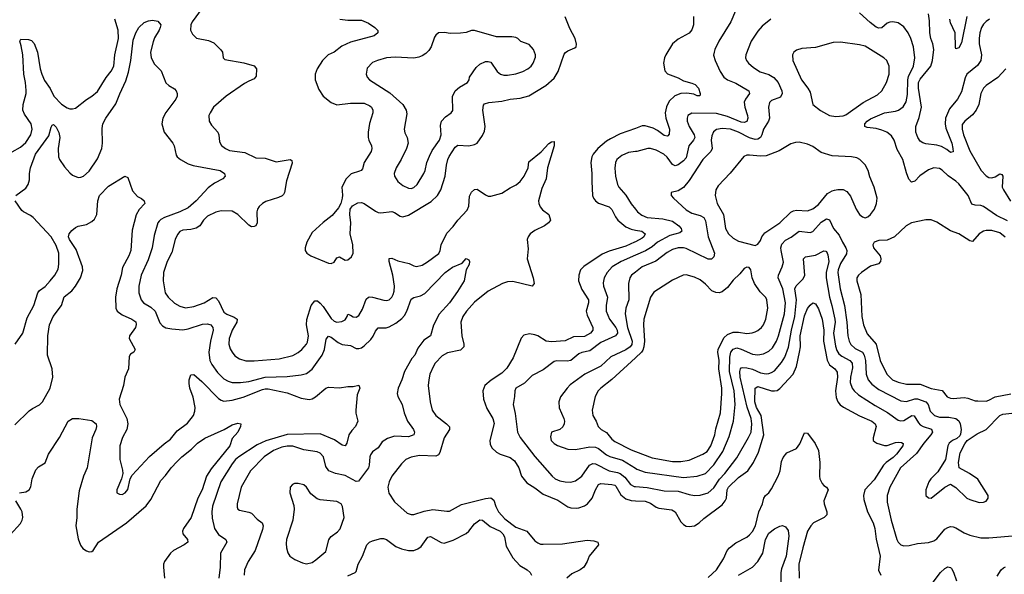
# Model space of a CAD drawing. Header units: inches. Extents: x 1834610 to 2027685, y 642842 to 774116.
# Tile 447 of 632: x 1945525 to 1952681, y 721037 to 725066. Entities that reach past the tile are written whole.
import ezdxf

# ---------------------------------------------------------------- set-up
doc = ezdxf.new("R2010")
doc.units = ezdxf.units.IN
doc.header["$MEASUREMENT"] = 0
doc.layers.add('B9742', color=7, linetype='Continuous')
doc.layers.add('B9752', color=7, linetype='Continuous')

msp = doc.modelspace()

# ---------------------------------------------------------------- linework, layer by layer
at = {"layer": 'B9742', "color": 5}
for points, elevation in [([(1946851.9, 725150), (1946777.8, 725050), (1946768.6, 725030), (1946766.9, 724990), (1946780.2, 724960.2), (1946810, 724932.4), (1946896.2, 724916.2), (1946937.2, 724897.2), (1946988.2, 724848.2), (1946998.8, 724830), (1947002.8, 724790), (1947016.8, 724776.8), (1947154, 724754), (1947230.2, 724730.2), (1947246.7, 724710), (1947243.6, 724656.4), (1947230, 724636.3), (1947190, 724620.6), (1947158.1, 724601.9), (1947025.5, 724510), (1946934.9, 724430), (1946908.8, 724390), (1946900.3, 724370), (1946902, 724330), (1946919.6, 724299.6), (1946964.9, 724250), (1946971.8, 724230), (1946978, 724178), (1946992.3, 724152.3), (1947020.5, 724130), (1947050, 724117.3), (1947160.4, 724100.4), (1947242.6, 724062.6), (1947310, 724060.8), (1947390, 724034.5), (1947491.1, 724051.1), (1947503.1, 724043.1), (1947505.3, 724025.3), (1947463.1, 723896.9), (1947449.2, 723810.8), (1947442.4, 723797.6), (1947433.2, 723786.8), (1947406.5, 723773.5), (1947315.1, 723744.9), (1947289.5, 723730.5), (1947266.7, 723710), (1947253.6, 723690), (1947248.4, 723670), (1947251.3, 723590), (1947242, 723570), (1947230, 723563.5), (1947210, 723562.6), (1947190, 723573), (1947110.4, 723650.4), (1947070, 723674.6), (1946990, 723677.4), (1946950, 723667.3), (1946890, 723638), (1946860.2, 723610), (1946834.2, 723570), (1946807.9, 723552.1), (1946770, 723541.9), (1946710, 723536.8), (1946690, 723527.1), (1946673, 723507), (1946655.9, 723470), (1946630, 723374.5), (1946596.6, 723310), (1946570.9, 723230), (1946568.6, 723170), (1946582.5, 723082.6), (1946603.2, 723050), (1946650, 723007.9), (1946690, 722984.9), (1946730, 722974), (1946790, 722982), (1946864.7, 723010), (1946930, 723049.2), (1946950, 723045.2), (1946970, 723023.2), (1947010, 722942), (1947030, 722926), (1947084.2, 722904.2), (1947104.9, 722890), (1947104.5, 722870), (1947070.2, 722810), (1947054.7, 722770), (1947048.5, 722750), (1947045.6, 722710), (1947055.8, 722675.8), (1947070.2, 722650.2), (1947090, 722625.3), (1947122.3, 722602.3), (1947168.4, 722588.4), (1947228.4, 722588.4), (1947410, 722603.5), (1947510, 722625.8), (1947550, 722649.2), (1947575.1, 722670), (1947610, 722708.8), (1947617.1, 722722.9), (1947623, 722770), (1947609.2, 722850), (1947611.3, 722888.7), (1947644.3, 722990), (1947670, 723023.6), (1947690, 723022.8), (1947710, 723005.8), (1947730, 722983.5), (1947790, 722895.6), (1947810, 722877.1), (1947831.2, 722868.8), (1947867, 722873), (1947890, 722886.7), (1947905.7, 722910), (1947910, 722926), (1947930, 722920.4), (1947950, 722906.7), (1947970, 722905.2), (1947990, 722916.5), (1948017.2, 722962.8), (1948044.3, 723035.7), (1948059.5, 723050), (1948070, 723053.4), (1948090, 723050.9), (1948171.9, 723028.1), (1948190, 723026.2), (1948210, 723031.6), (1948229.7, 723050), (1948239.3, 723070), (1948246.2, 723093.8), (1948248.4, 723130), (1948237.9, 723210), (1948210.9, 723309.1), (1948210, 723332.4), (1948230, 723333.7), (1948274.2, 723314.2), (1948355.4, 723295.4), (1948390, 723277), (1948410, 723273.1), (1948450, 723283.5), (1948490, 723307.5), (1948571.5, 723368.5), (1948581.8, 723390), (1948587.7, 723430), (1948630, 723515.3), (1948675.5, 723564.5), (1948710, 723610.7), (1948778.5, 723681.5), (1948788.9, 723711.1), (1948795, 723785), (1948810, 723812.9), (1948830, 723831.7), (1948850, 723834.7), (1948910, 723793.2), (1948930, 723784.7), (1948950, 723783.2), (1949030, 723806.3), (1949090, 723845.1), (1949133.5, 723866.5), (1949162.8, 723890), (1949192.3, 723930), (1949221.1, 723990), (1949226.5, 724033.5), (1949314.4, 724105.6), (1949370, 724166), (1949390, 724179.1), (1949410, 724182), (1949410.2, 724150), (1949360.3, 723990), (1949351.3, 723910), (1949320.5, 723839.5), (1949294.7, 723750), (1949297.3, 723730), (1949307.5, 723707.5), (1949325.9, 723685.9), (1949370.3, 723650), (1949382.4, 723610), (1949368.2, 723590), (1949338.7, 723570), (1949270, 723535.1), (1949236, 723510), (1949220.3, 723490), (1949214.6, 723470), (1949220.5, 723400.5), (1949213.4, 723330), (1949257.2, 723190), (1949265.3, 723150), (1949250, 723129.8), (1949110, 723165.4), (1949070, 723161), (1949034.4, 723150), (1948930, 723095.3), (1948830, 723014.8), (1948773, 722950), (1948745.8, 722910), (1948730.2, 722870), (1948737.5, 722770), (1948752.8, 722710), (1948753.4, 722690), (1948730, 722666.3), (1948634.6, 722645.4), (1948596.1, 722623.9), (1948546, 722570), (1948532.9, 722550), (1948506.9, 722490), (1948498, 722450), (1948494.4, 722410), (1948507.7, 722290), (1948523.2, 722230), (1948550, 722190.2), (1948627.9, 722130), (1948648.1, 722108.1), (1948650.2, 722090), (1948610.8, 722029.2), (1948578.9, 721921.1), (1948570, 721905.7), (1948550, 721894.8), (1948430, 721899.5), (1948370, 721889), (1948332, 721870), (1948299.2, 721840.8), (1948228.9, 721750), (1948210.3, 721710), (1948200.9, 721670), (1948207.8, 721627.7), (1948250, 721563.8), (1948342.2, 721482.2), (1948370, 721470.4), (1948390, 721470.4), (1948464.5, 721495.5), (1948526.8, 721506.8), (1948630, 721495.2), (1948650, 721496.9), (1948735.1, 721544.9), (1948910, 721587.8), (1948950, 721592.3), (1948970, 721574.6), (1948985.1, 721530), (1949005.1, 721490), (1949050, 721439.2), (1949130, 721378.5), (1949210, 721351.3), (1949270, 721280.8), (1949290, 721264.7), (1949310, 721256.8), (1949330, 721255.3), (1949470, 721258.9), (1949650, 721284.1), (1949699.2, 721279.2), (1949727.3, 721270), (1949732.7, 721250), (1949664, 721170), (1949649.1, 721130), (1949625.3, 721090), (1949598.7, 721070), (1949539.3, 721040.7), (1949502.8, 721010)], 480), ([(1945470, 724107.4), (1945530, 724139.2), (1945570, 724173.6), (1945606.3, 724230), (1945617, 724270), (1945609, 724310), (1945559.8, 724379.8), (1945547.5, 724410), (1945549.8, 724449.8), (1945571.2, 724530), (1945572.6, 724552.6), (1945567.5, 724610), (1945554.3, 724670), (1945547.7, 724810), (1945537, 724877), (1945526.6, 724910), (1945534, 724926), (1945590, 724922.6), (1945610, 724914.6), (1945630, 724894), (1945653.5, 724830), (1945673.6, 724710), (1945685.9, 724670), (1945705.4, 724625.4), (1945747.4, 724567.4), (1945773.2, 724510), (1945830, 724452.8), (1945870, 724426.9), (1945890, 724419.6), (1945910, 724418.9), (1945930, 724424.2), (1946010, 724485.7), (1946050, 724510.3), (1946090, 724545.3), (1946153.3, 724646.7), (1946190, 724693.7), (1946208.9, 724730), (1946217, 724810), (1946242.6, 724930), (1946239.9, 724990), (1946216.5, 725070)], 480), ([(1947851.3, 725070), (1947910, 725063.2), (1948010, 725063.6), (1948060.2, 725040.2), (1948105.5, 725010), (1948127.9, 724987.9), (1948128, 724970), (1948100.5, 724950), (1947930, 724903.1), (1947866.4, 724873.6), (1947810, 724830.8), (1947768.2, 724811.8), (1947724.9, 724770), (1947686.5, 724710), (1947671.6, 724670), (1947672.8, 724630), (1947698.2, 724558.2), (1947731.7, 724511.7), (1947790, 724463.8), (1947830, 724449), (1947930, 724460.5), (1948030, 724460.1), (1948070, 724440.7), (1948082.4, 724430), (1948092.2, 724410), (1948092.1, 724390), (1948068.5, 724311.5), (1948056.8, 724250), (1948057.4, 724210), (1948062.3, 724190), (1948082.3, 724150), (1948085.4, 724130), (1948078.6, 724110), (1948028.6, 724030), (1948016.6, 723983.4), (1948008, 723972), (1947995, 723965), (1947933.7, 723946.3), (1947898.7, 723910), (1947866.4, 723850), (1947871.7, 723791.7), (1947868.9, 723770), (1947858, 723730), (1947841.1, 723698.9), (1947796.1, 723643.9), (1947730, 723593.5), (1947650, 723520.5), (1947612.4, 723450), (1947598.9, 723410), (1947600.3, 723390), (1947611.4, 723371.4), (1947642, 723350), (1947770, 723298.4), (1947790, 723296.2), (1947810, 723306), (1947830, 723335.8), (1947850, 723344.2), (1947890, 723318.5), (1947910, 723321.5), (1947937.3, 723342.7), (1947949.7, 723370), (1947947, 723430), (1947927.4, 723510), (1947932, 723590), (1947923.5, 723650), (1947928.2, 723690), (1947945.1, 723714.9), (1947983, 723737), (1948010, 723739.3), (1948030, 723732.1), (1948110, 723674.7), (1948130, 723666.1), (1948150, 723663.9), (1948230, 723674), (1948250, 723666.7), (1948290, 723639.5), (1948310, 723634.6), (1948350, 723646.3), (1948515.5, 723744.5), (1948562.4, 723790), (1948585.4, 723830), (1948616.7, 723930), (1948627, 724010), (1948637.1, 724050), (1948646.8, 724073.2), (1948690, 724139.8), (1948710, 724154.6), (1948789.2, 724150.8), (1948830, 724159.1), (1948850, 724170.4), (1948890, 724225.5), (1948903, 724257), (1948907.6, 724290), (1948890.7, 724410), (1948895, 724444.9), (1948903.9, 724456.1), (1948934.3, 724465.7), (1949030, 724474.8), (1949090, 724490.2), (1949163.3, 724496.7), (1949225.9, 724514.1), (1949350, 724588.1), (1949410, 724641.2), (1949438.3, 724690), (1949483.2, 724816.8), (1949491.4, 724828.6), (1949510, 724840.9), (1949558.9, 724861.1), (1949569.7, 724870.3), (1949572, 724888), (1949561.6, 724930), (1949522.5, 725002.5), (1949490, 725088.2)], 520), ([(1945496.3, 723790), (1945570, 723843.1), (1945586.8, 723870), (1945595.9, 723904.1), (1945596.7, 723950), (1945603.2, 723990), (1945639.6, 724090), (1945736.8, 724223.2), (1945754.7, 724285.2), (1945761, 724299), (1945770, 724306), (1945790, 724285.7), (1945810, 724248), (1945816.2, 724210), (1945805.8, 724130), (1945806.5, 724070), (1945814.8, 724050), (1945850, 723998.5), (1945890, 723952.7), (1945910, 723937.7), (1945950, 723921.1), (1945970, 723922.6), (1945990, 723930.3), (1946030, 723967), (1946090, 724054.9), (1946122, 724130), (1946127.2, 724170), (1946123.6, 724276.4), (1946129.2, 724310), (1946151.4, 724350), (1946225.1, 724454.9), (1946252.2, 724527.8), (1946297.1, 724623), (1946315.8, 724684.2), (1946333.2, 724770), (1946350, 724918.8), (1946370, 724970.6), (1946391.8, 725010), (1946430, 725045.5), (1946461, 725059), (1946490, 725063.8), (1946530, 725054.9), (1946550.2, 725030.2), (1946547.2, 725010), (1946539.6, 724990), (1946504.5, 724935.5), (1946494.1, 724905.9), (1946476.8, 724830), (1946481.3, 724790), (1946504.2, 724744.2), (1946554.4, 724694.4), (1946587.3, 724607.3), (1946608.5, 724588.5), (1946650, 724563.8), (1946662.4, 724550), (1946670.4, 724530), (1946668.7, 724510), (1946658.9, 724490), (1946586.9, 724393.1), (1946565.7, 724350), (1946558.4, 724310), (1946575.8, 724250), (1946637, 724170), (1946648.7, 724150), (1946663.1, 724083.1), (1946670.6, 724070), (1946693.4, 724050), (1946750, 724018.9), (1946786.5, 724006.5), (1946982.8, 723970), (1947014, 723950), (1947017.6, 723930), (1947002, 723910), (1946941.8, 723878.2), (1946894.2, 723845.8), (1946808.1, 723750), (1946750, 723700.2), (1946689.6, 723670.3), (1946578, 723630), (1946550, 723613.8), (1946538.4, 723601.6), (1946530.1, 723589.9), (1946501.4, 723498.6), (1946487.6, 723410), (1946458.9, 723321.1), (1946407.5, 723210), (1946390.9, 723130), (1946390, 723081), (1946408.1, 723030), (1946426, 723010), (1946477.4, 722977.4), (1946508.8, 722950), (1946544, 722864), (1946563.1, 722843.1), (1946588.5, 722828.5), (1946630, 722819.7), (1946710, 722814), (1946750, 722821.1), (1946853.6, 722853.6), (1946890, 722858), (1946914, 722850), (1946930.1, 722830.1), (1946931.8, 722811.8), (1946912.3, 722730), (1946899.8, 722650), (1946906.7, 722590), (1946921.3, 722561.3), (1946962.6, 722502.7), (1947010, 722458.4), (1947040.2, 722440.2), (1947070, 722430.2), (1947130, 722430.1), (1947190, 722439), (1947309.9, 722470.1), (1947470, 722474.1), (1947570, 722485.4), (1947610, 722497.1), (1947651.6, 722528.4), (1947722.5, 722630), (1947740.8, 722670), (1947753.4, 722746.6), (1947770, 722766.4), (1947790, 722759.6), (1947841, 722721), (1947870, 722706.5), (1947930, 722698.6), (1947970, 722678.4), (1947990, 722677.2), (1948010, 722683.2), (1948030, 722696.5), (1948077.1, 722742.9), (1948093.8, 722766.2), (1948110, 722803.1), (1948130, 722826.7), (1948188.5, 722828.5), (1948210, 722835.3), (1948257.9, 722862.1), (1948303.4, 722896.6), (1948321.7, 722918.3), (1948339.4, 722950), (1948370, 723035.8), (1948390, 723048.8), (1948439.1, 723060.9), (1948470, 723076.9), (1948616.3, 723230), (1948670, 723268.7), (1948742, 723298), (1948770, 723330.6), (1948790, 723322), (1948793.4, 723310), (1948792.5, 723287.5), (1948770.7, 723250), (1948754.9, 723170), (1948707.5, 723092.5), (1948648.2, 723010), (1948573.1, 722926.9), (1948531.9, 722848.1), (1948510.3, 722770), (1948462.7, 722737.3), (1948419.5, 722680.5), (1948396, 722630), (1948376.1, 722603.9), (1948321.1, 722510), (1948302.6, 722450), (1948275.6, 722390), (1948269.1, 722350), (1948272.9, 722330), (1948305.7, 722270), (1948318.5, 722210), (1948343.2, 722150), (1948387.2, 722090), (1948395.3, 722070), (1948390.4, 722050), (1948350, 722035.3), (1948250, 722040.7), (1948197.2, 722022.8), (1948160.6, 721999.4), (1948130, 721956), (1948090, 721926), (1948074.9, 721905.1), (1948069.3, 721890.7), (1948065.8, 721830), (1948060.6, 721810), (1947987.2, 721712.8), (1947970, 721710.8), (1947890, 721755.3), (1947821.2, 721770), (1947772, 721790), (1947750, 721821.2), (1947732.8, 721890), (1947710, 721916.3), (1947686.2, 721926.2), (1947590, 721941), (1947510, 721968.3), (1947470, 721968.6), (1947430, 721961.6), (1947370, 721935.9), (1947303, 721890), (1947202.6, 721790), (1947136, 721670), (1947105.5, 721550), (1947105.9, 721525.9), (1947110.3, 721510.3), (1947122.6, 721502.6), (1947190, 721488.9), (1947210, 721480.3), (1947250, 721437.6), (1947288.5, 721410), (1947294.2, 721390), (1947290, 721362), (1947235.5, 721210), (1947186.4, 721130), (1947159.3, 721070), (1947156.5, 721030)], 460), ([(1950000, 724277.1), (1949890, 724236.8), (1949818.2, 724201.8), (1949790, 724183.8), (1949727.8, 724130), (1949693.8, 724090), (1949683.5, 724070), (1949676.1, 724030), (1949684.3, 723950), (1949682.6, 723890), (1949689.1, 723790), (1949695.3, 723770), (1949710.3, 723750), (1949733, 723733), (1949810, 723706.2), (1949827.9, 723687.9), (1949854.3, 723634.3), (1949871.7, 723610), (1949930, 723561), (1949970, 723543.6), (1950000, 723538.3)], 520), ([(1950000, 724108.6), (1949950, 724102.2), (1949900.8, 724079.2), (1949864.6, 724050), (1949855.6, 724030), (1949851.4, 723988.6), (1949855.9, 723930), (1949870.1, 723870.1), (1949880.7, 723850), (1949931.2, 723791.2), (1949970, 723728.9), (1950000, 723689.8)], 540), ([(1945490, 722123.1), (1945594.1, 722225.9), (1945617.2, 722242.7), (1945670, 722268.8), (1945691.3, 722290), (1945746.4, 722390), (1945767.2, 722470), (1945761.6, 722530), (1945726.9, 722630), (1945729.8, 722769.8), (1945742.5, 722850), (1945768.8, 722910), (1945829.8, 722990), (1945847.8, 723052.2), (1945903.8, 723096.2), (1945929.9, 723130.1), (1945967.4, 723190), (1945984.4, 723244.4), (1945982.6, 723270), (1945936.7, 723396.7), (1945886.9, 723470), (1945880.2, 723490), (1945884.1, 723510), (1945904.3, 723535.7), (1945930, 723556.4), (1945950, 723566), (1946010, 723579.1), (1946050, 723600.2), (1946070, 723616.5), (1946086.3, 723650), (1946092.4, 723750), (1946106, 723790), (1946170, 723856.5), (1946290, 723930.8), (1946310, 723918.8), (1946344, 723824), (1946381.7, 723781.7), (1946410, 723767.3), (1946430.8, 723750), (1946434.8, 723730), (1946393.4, 723686.6), (1946371.8, 723648.2), (1946343.6, 723536.4), (1946333.4, 723390), (1946319.2, 723350), (1946273.4, 723266.6), (1946262.4, 723210), (1946230.2, 723110.2), (1946221.8, 723050), (1946224.2, 722970), (1946233.2, 722950), (1946270, 722921.9), (1946339.1, 722890), (1946370, 722870.4), (1946371.8, 722851.8), (1946366.7, 722830), (1946322.6, 722770), (1946320.3, 722750), (1946364.4, 722670), (1946354, 722650), (1946330, 722636.3), (1946321.4, 722618.6), (1946316.9, 722530), (1946290.2, 722469.8), (1946279, 722410), (1946248.8, 722310), (1946253.7, 722270), (1946304.9, 722170), (1946311.1, 722130), (1946304.5, 722090), (1946272.6, 722030), (1946253.8, 721970), (1946253.4, 721870), (1946272.5, 721792.5), (1946274, 721770), (1946264, 721730), (1946230.8, 721650), (1946231.3, 721630), (1946250, 721618.8), (1946270, 721617.3), (1946292.7, 721630), (1946310, 721652), (1946329, 721730), (1946342.9, 721757.1), (1946467.6, 721892.4), (1946574.5, 721985.5), (1946620.9, 722019.1), (1946670, 722078.5), (1946744.9, 722135.1), (1946788, 722192), (1946798.2, 722221.9), (1946799.4, 722250), (1946784.9, 722324.9), (1946762.6, 722390), (1946756.8, 722423.2), (1946757.2, 722450), (1946770, 722487.3), (1946790, 722488), (1946810, 722472.2), (1946850, 722437.6), (1946970, 722314), (1946990, 722301.3), (1947010, 722295.3), (1947070, 722303), (1947150, 722322.9), (1947290, 722379.8), (1947310, 722384.1), (1947330, 722384.1), (1947470, 722354.6), (1947570, 722317.6), (1947630, 722307.5), (1947650, 722312), (1947674.6, 722325.4), (1947750, 722388.7), (1947770, 722397), (1947850, 722392.4), (1947910, 722401.3), (1947950, 722400.5), (1947990.6, 722410.6), (1947996.3, 722390), (1947978.3, 722341.7), (1947967.1, 722230), (1947967.9, 722207.9), (1947982.6, 722150), (1947965.7, 722110), (1947938, 722082), (1947918.2, 722050), (1947902, 721990), (1947890, 721971.5), (1947870, 721975.5), (1947813.6, 722013.6), (1947710, 722058.3), (1947470, 722053.2), (1947313.2, 722006.8), (1947250, 721977.5), (1947118, 721890), (1947094.2, 721870), (1947070, 721840.3), (1946988.2, 721710), (1946927.3, 721532.7), (1946920.9, 721490), (1946924.9, 721444.9), (1946941, 721370), (1946970, 721327.1), (1947024.4, 721290), (1947030.3, 721270), (1946984.9, 721190), (1946981.2, 721090), (1946972.2, 721010)], 440), ([(1945492.4, 722710), (1945547.4, 722790), (1945578.7, 722901.3), (1945628.1, 722990), (1945657.8, 723082.2), (1945670, 723098), (1945710, 723127.6), (1945747.6, 723170), (1945780.4, 723210), (1945805.3, 723254.7), (1945809.8, 723290.2), (1945808.8, 723371.2), (1945790, 723426.3), (1945754.5, 723490), (1945623.5, 723630), (1945604.5, 723644.5), (1945552.4, 723670), (1945540.7, 723680.7), (1945491.1, 723750)], 460), ([(1950000, 723453), (1949994.4, 723450), (1949930, 723421.2), (1949810, 723385.4), (1949757.5, 723362.4), (1949625.5, 723274.5), (1949602.2, 723250), (1949588.6, 723210), (1949587.3, 723170), (1949610, 723105.7), (1949659.5, 723030), (1949660.4, 723010), (1949642.6, 722950), (1949650, 722920.3), (1949691.8, 722830), (1949691.8, 722810), (1949674.2, 722790), (1949630, 722765.9), (1949550, 722762.5), (1949490, 722732.2), (1949390, 722725.6), (1949350.6, 722730.6), (1949290, 722769.7), (1949270, 722775.8), (1949230, 722783.6), (1949190, 722775.1), (1949170, 722752.7), (1949111.2, 722610), (1949065.8, 722534.2), (1949030, 722497.6), (1948951.5, 722448.5), (1948904.9, 722410), (1948891.3, 722370), (1948895.5, 722310), (1948920.4, 722240.5), (1948964.1, 722170), (1948973.8, 722133.9), (1948942.5, 722010), (1948943.4, 721983.4), (1948957, 721957), (1948990, 721925.3), (1949016.3, 721910), (1949090, 721885.4), (1949121.6, 721861.6), (1949152.7, 721810), (1949172.2, 721750), (1949210, 721702.8), (1949270, 721665.8), (1949330, 721620.2), (1949435.5, 721575.5), (1949510, 721527.3), (1949530, 721520.2), (1949570, 721517.7), (1949590, 721520.2), (1949630, 721535), (1949650.9, 721550), (1949685.7, 721590), (1949710, 721650.3), (1949731.6, 721688.4), (1949750, 721698), (1949830, 721690.6), (1949850, 721684.6), (1949857.6, 721677.6), (1949894.9, 721614.9), (1949930, 721585.2), (1949970, 721573.3), (1950000, 721571.9)], 520), ([(1950000, 723355), (1949896.9, 723310), (1949830.1, 723269.9), (1949794.7, 723230), (1949772.1, 723190), (1949764.8, 723155.2), (1949769.3, 723130), (1949796.8, 723050), (1949787.2, 722990), (1949788.1, 722950), (1949812, 722890), (1949857.6, 722830), (1949867.9, 722810), (1949870.1, 722789.9), (1949854.9, 722770), (1949750, 722720.8), (1949670, 722660.5), (1949610, 722648.5), (1949590, 722639.4), (1949530, 722591.3), (1949504.5, 722584.5), (1949430, 722588.9), (1949410, 722582.2), (1949330, 722523.1), (1949250, 722481.1), (1949193.9, 722426.1), (1949130.7, 722390), (1949123.8, 722370), (1949121.6, 722330), (1949110.6, 722270), (1949125.5, 722205.5), (1949144.2, 722070), (1949161.5, 722030), (1949270, 721893.4), (1949394.9, 721750), (1949417.6, 721730), (1949450, 721716.8), (1949490, 721707.9), (1949530, 721705.6), (1949564.1, 721715.9), (1949610, 721750.2), (1949667.2, 721830), (1949690, 721843.2), (1949710, 721840.5), (1949810, 721788.6), (1949870, 721777.6), (1949890, 721769.1), (1949922.8, 721742.8), (1949964.3, 721690), (1949990, 721675.1), (1950000, 721674.3)], 540), ([(1950000, 723232.1), (1949971.2, 723210), (1949959.7, 723190), (1949950.2, 723150), (1949951.5, 723030), (1949930.8, 722970), (1949926, 722930), (1949942, 722830), (1949975.7, 722730), (1949973.5, 722706.5), (1949963, 722690), (1949930, 722668.3), (1949822.5, 722617.5), (1949749.1, 722550), (1949632.9, 722490), (1949526.7, 722413.3), (1949503.7, 722390), (1949454.7, 722325.3), (1949442.6, 722290), (1949446.8, 722246.8), (1949481.1, 722170), (1949485.3, 722150), (1949483.1, 722130), (1949472.5, 722107.5), (1949450, 722089.5), (1949390.8, 722069.2), (1949383, 722037), (1949388.4, 722010), (1949410, 721988), (1949433.5, 721973.5), (1949510, 721945.7), (1949564.9, 721944.9), (1949670, 721963.3), (1949710, 721960.7), (1949730.8, 721950.9), (1949790, 721904.4), (1949813.6, 721893.6), (1949907.4, 721867.4), (1950000, 721807.7)], 560), ([(1950000, 722610), (1949830, 722452.5), (1949749.2, 722390), (1949730.1, 722369.9), (1949707.8, 722330), (1949684.7, 722230), (1949691.3, 722190), (1949716.1, 722150), (1949730.3, 722110), (1949750.1, 722090.1), (1949790, 722066.7), (1949830, 722019.1), (1949850, 722002.3), (1949970, 721940.5), (1950000, 721929.2)], 580), ([(1945524, 721630), (1945570, 721637), (1945593.3, 721650), (1945606.3, 721673.7), (1945616.1, 721730), (1945643.2, 721796.8), (1945662.2, 721817.8), (1945710, 721846.7), (1945734.5, 721910), (1945815.6, 722030), (1945877.6, 722150), (1945910, 722170.1), (1945956, 722170), (1946050, 722154), (1946080.3, 722130), (1946084.2, 722110), (1946079.6, 722090), (1946052, 722028), (1946016.5, 721810), (1945988.4, 721750), (1945956.2, 721643.8), (1945939.7, 721510), (1945940.2, 721450), (1945933.6, 721390), (1945950, 721294), (1945968.1, 721248.1), (1945985.1, 721225.1), (1946010, 721206.7), (1946030, 721199.5), (1946050, 721202.4), (1946058.4, 721210), (1946098, 721270), (1946300.3, 721410), (1946444.5, 721535.5), (1946479, 721581), (1946550, 721719.6), (1946585.7, 721754.3), (1946626.4, 721810), (1946670, 721856.9), (1946703.9, 721890), (1946774.1, 721945.9), (1946816.9, 721990), (1946870, 722027), (1947011.4, 722088.6), (1947070, 722122.8), (1947110, 722134.8), (1947131.3, 722130), (1947131, 722110), (1947111, 722070), (1947070, 722024), (1947051.5, 721970), (1946916.4, 721803.6), (1946884, 721750), (1946850.8, 721650), (1946820.5, 721590), (1946771.8, 721450), (1946716.9, 721370), (1946709.1, 721350), (1946710.3, 721330), (1946744.4, 721290), (1946748.2, 721270), (1946720.4, 721250), (1946642, 721210), (1946621.5, 721190), (1946577.8, 721130), (1946570.3, 721110), (1946571.3, 721090), (1946577.2, 721010)], 420), ([(1945455.6, 721324.4), (1945530, 721406), (1945542.6, 721430), (1945547.1, 721450), (1945542, 721490), (1945534.2, 721510), (1945496.3, 721570)], 420), ([(1947910, 721024.9), (1947962.7, 721050), (1947970, 721057.3), (1947986, 721110), (1948017.5, 721170), (1948048, 721252), (1948068.5, 721271.5), (1948090, 721281.3), (1948150, 721298), (1948170, 721296.5), (1948190, 721290.3), (1948260.1, 721240.1), (1948301.3, 721221.3), (1948350, 721210.2), (1948390, 721211), (1948418.8, 721221.2), (1948441.9, 721238.1), (1948492.3, 721307.7), (1948510, 721311.5), (1948587.6, 721267.6), (1948610, 721262.6), (1948675.8, 721284.2), (1948770, 721333.6), (1948789.7, 721350), (1948830, 721402.6), (1948870, 721432.6), (1948890, 721430.2), (1948943.4, 721383.4), (1949016.9, 721350), (1949037.4, 721330), (1949049.2, 721310), (1949060.4, 721240.4), (1949110, 721156.3), (1949161.3, 721101.3), (1949214, 721070), (1949236.3, 721050), (1949244.9, 721030)], 460)]:
    msp.add_lwpolyline(points, dxfattribs=dict(at, elevation=elevation))
for points, elevation in [([(1948830, 724989), (1948810, 724988.7), (1948770, 724974), (1948730, 724969.2), (1948653.2, 724966.8), (1948613.4, 724973.4), (1948570, 724971.5), (1948550, 724955.1), (1948539.9, 724940.1), (1948515.5, 724870), (1948497.7, 724842.3), (1948478, 724822), (1948450, 724803.6), (1948426.3, 724793.7), (1948390, 724786.9), (1948255.3, 724795.3), (1948191.4, 724788.6), (1948124.7, 724770), (1948090, 724755.1), (1948050, 724713.2), (1948043.8, 724670), (1948050.6, 724650), (1948067.7, 724630), (1948215.9, 724535.9), (1948311, 724451), (1948334.9, 724410), (1948338, 724382), (1948320.5, 724270), (1948325.3, 724245.3), (1948340.5, 724210), (1948347.7, 724170), (1948336.3, 724130), (1948298.7, 724050), (1948260.3, 723990), (1948247.8, 723950), (1948248.7, 723930), (1948274.4, 723890), (1948310, 723861.7), (1948350, 723842.3), (1948370, 723840.3), (1948390, 723847.2), (1948414.3, 723870), (1948463.5, 723950), (1948472.9, 723970), (1948485.1, 724030), (1948504.2, 724075.8), (1948524.2, 724115.8), (1948576.4, 724190), (1948588.4, 724230), (1948583, 724297), (1948591.1, 724328.9), (1948619.1, 724360.9), (1948662, 724390), (1948672.4, 724407.6), (1948671.1, 724508.9), (1948689.8, 724550.2), (1948722.6, 724577.4), (1948780.9, 724610), (1948792, 724630), (1948795.1, 724650), (1948841.6, 724718.4), (1948870, 724744.4), (1948910, 724761.6), (1948930, 724763.8), (1948950, 724757.3), (1948995.5, 724690), (1949020.7, 724670), (1949042.8, 724662.8), (1949070, 724662.8), (1949130, 724673.8), (1949180.9, 724690), (1949219.5, 724710), (1949242.9, 724730), (1949256.2, 724750), (1949273.8, 724793.8), (1949274, 724810), (1949258.4, 724850), (1949227.1, 724887.1), (1949168.5, 724908.5), (1949146, 724930), (1949130, 724938), (1949102, 724942), (1948990, 724942)], 540), ([(1947550, 721698), (1947523.4, 721696.6), (1947506.8, 721690), (1947490.4, 721669.6), (1947488.9, 721630), (1947516.7, 721536.7), (1947519.6, 721510), (1947510.2, 721430), (1947463.6, 721290), (1947460.8, 721260.8), (1947464.2, 721230), (1947474, 721194), (1947488.2, 721170), (1947523.8, 721143.8), (1947579.9, 721119.9), (1947610, 721112.4), (1947650, 721123.8), (1947678.3, 721141.7), (1947750, 721202), (1947773.1, 721286.9), (1947780.3, 721299.7), (1947790, 721312.4), (1947835.5, 721344.5), (1947853.4, 721366.6), (1947882.7, 721450), (1947870.8, 721530.8), (1947860.7, 721550), (1947830, 721566.9), (1947710, 721578.2), (1947686.3, 721586.3), (1947641.4, 721621.4), (1947610, 721669.5), (1947590, 721686)], 480)]:
    msp.add_lwpolyline(points, close=True, dxfattribs=dict(at, elevation=elevation))
at = {"layer": 'B9752', "color": 5}
for points, elevation in [([(1950727.3, 725130), (1950694.4, 725050), (1950605.5, 724910), (1950576.5, 724850), (1950571.5, 724830), (1950568.9, 724808.9), (1950578.7, 724770), (1950616.5, 724690), (1950643.7, 724650), (1950669.3, 724629.3), (1950730, 724605.8), (1950823.7, 724550), (1950828.9, 724530), (1950801.2, 724490), (1950791.8, 724468.2), (1950795.8, 724430), (1950815.6, 724370), (1950817.1, 724350), (1950810, 724327.1), (1950790, 724319.1), (1950770, 724322.7), (1950670, 724362.1), (1950590, 724383.9), (1950410, 724387.6), (1950382.3, 724370), (1950375.8, 724350), (1950376.9, 724330), (1950391.9, 724290), (1950427.4, 724230), (1950431.4, 724210), (1950421.8, 724190), (1950388.3, 724150), (1950370, 724061.8), (1950350, 724039.9), (1950310, 724011.5), (1950290, 724005.5), (1950270, 724014.2), (1950230, 724067.9), (1950205.6, 724090), (1950150, 724119.1), (1950110, 724129.8), (1950090, 724130.7), (1950010.7, 724110), (1950000, 724108.6)], 540), ([(1950422.9, 725090), (1950423.2, 725030), (1950410, 724991.6), (1950390, 724968.6), (1950310, 724925.8), (1950269, 724890), (1950221.5, 724810), (1950212.8, 724790), (1950204.9, 724750), (1950215.1, 724695.1), (1950232.6, 724672.6), (1950310, 724643.3), (1950350, 724622.5), (1950410, 724606.4), (1950435.1, 724595.1), (1950458.8, 724570), (1950471.5, 724530), (1950470, 724518), (1950467.1, 724512.9), (1950450, 724514.3), (1950424.3, 724524.3), (1950373.5, 724533.5), (1950330, 724531.1), (1950287.2, 724512.8), (1950246.4, 724473.6), (1950225.5, 724434.5), (1950217.6, 724390), (1950221.9, 724350), (1950247.3, 724270), (1950245.3, 724234.8), (1950237, 724223), (1950230, 724219.7), (1950210, 724225.5), (1950161.1, 724261.1), (1950130, 724277.2), (1950070, 724295.9), (1950050, 724295.4), (1950000, 724277.1)], 520), ([(1950984.9, 725070), (1950920.3, 725019.7), (1950890, 724984.2), (1950841.2, 724910), (1950803.2, 724810), (1950800.8, 724790), (1950806.5, 724770), (1950822.6, 724750), (1950858.8, 724718.8), (1950907.7, 724687.7), (1950970, 724667.1), (1951006.5, 724646.5), (1951037.3, 724610), (1951064.2, 724550), (1951067.5, 724530), (1951055.9, 724504.1), (1950990, 724478.5), (1950975.9, 724464.1), (1950968.4, 724430), (1950974.5, 724350), (1950968.4, 724330), (1950930.2, 724270), (1950919.8, 724230), (1950909.6, 724210.4), (1950890, 724198), (1950870, 724196.4), (1950828.5, 724208.5), (1950749.8, 724250), (1950691.6, 724270), (1950630, 724276.3), (1950590, 724268.4), (1950568.6, 724251.4), (1950556.4, 724223.6), (1950552, 724190), (1950558, 724130), (1950549.1, 724110), (1950490.1, 724049.9), (1950390, 723898), (1950350, 723847.6), (1950310, 723823.6), (1950261, 723810), (1950260.7, 723790), (1950278, 723770), (1950370, 723684.6), (1950410, 723661.3), (1950470, 723644.6), (1950496.9, 723630), (1950510, 723604), (1950528.4, 723488.4), (1950575.8, 723370), (1950570, 723344.5), (1950552.8, 723327.2), (1950530, 723327.2), (1950370, 723403.9), (1950350, 723409.9), (1950310, 723408.5), (1950270, 723396.5), (1950230, 723375.8), (1950148.8, 723311.2), (1950050, 723270.6), (1950000, 723232.1)], 560), ([(1952704.3, 723604.3), (1952624.7, 723644.7), (1952530, 723709.3), (1952510, 723716.5), (1952470, 723718.5), (1952446.2, 723726.2), (1952419.2, 723790), (1952350, 723873.5), (1952330, 723893.1), (1952273.2, 723933.2), (1952230, 723973.2), (1952210, 723984.8), (1952170, 723989), (1952130, 723975.4), (1952068.3, 723931.7), (1952030, 723893.3), (1952006.7, 723886.7), (1951987.7, 723907.7), (1951970, 723952.7), (1951944, 724050), (1951903, 724123), (1951882, 724190), (1951861.7, 724221.7), (1951828.3, 724248.3), (1951790, 724264.9), (1951750, 724276.5), (1951683.5, 724283.5), (1951666.6, 724290), (1951668.3, 724310), (1951684.4, 724330), (1951710, 724346.5), (1951810, 724389.5), (1951890, 724401.4), (1951911.3, 724408.7), (1951947, 724433), (1951967.5, 724470), (1951977.1, 724522.9), (1951979.1, 724630), (1951985.6, 724654.4), (1952020.2, 724730), (1952031.1, 724790), (1952021.2, 724870), (1952001.3, 724930), (1951983.4, 724970), (1951950, 725013.8), (1951910, 725042.9), (1951870, 725051.1), (1951850, 725049.1), (1951830, 725040.6), (1951790, 725007.8), (1951770, 725003.7), (1951750, 725011.5), (1951705.7, 725045.7), (1951630, 725116.3)], 560), ([(1952573.7, 725070), (1952550, 725053.5), (1952530, 725033.1), (1952516, 725010), (1952503.3, 724970), (1952499.2, 724930), (1952499.8, 724890), (1952514.6, 724810), (1952511, 724770), (1952486.3, 724733.7), (1952410, 724669.7), (1952396.7, 724643.3), (1952370, 724543.1), (1952340.2, 724490), (1952282, 724418), (1952253.7, 724350), (1952251.6, 724310), (1952257.5, 724277.4), (1952299.7, 724170), (1952308.2, 724131.8), (1952310, 724106), (1952290, 724100.9), (1952264.4, 724124.4), (1952225.7, 724145.7), (1952190, 724156), (1952110, 724165.1), (1952090, 724171.8), (1952070, 724184.5), (1952051.8, 724210), (1952038.7, 724250), (1952038, 724290), (1952063.3, 724356.7), (1952078.8, 724430), (1952056.7, 724570), (1952057.9, 724610), (1952070, 724635), (1952147, 724730), (1952160.2, 724770), (1952169.8, 724849.8), (1952162.9, 724890), (1952147.2, 724930), (1952138.9, 724970), (1952137.6, 725057.6), (1952130, 725108.7)], 540), ([(1952408.3, 725090), (1952370, 724897.2), (1952350, 724861.2), (1952330, 724855.3), (1952326, 724866), (1952323.1, 724970), (1952290, 725044.5), (1952285, 725070)], 520), ([(1952691.3, 724708.7), (1952634.2, 724645.8), (1952550.7, 724589.3), (1952530.7, 724569.3), (1952511, 724530), (1952495.2, 724450), (1952476.9, 724410), (1952450, 724375.6), (1952394, 724330), (1952375.4, 724304.6), (1952374.7, 724270), (1952385.3, 724230), (1952430, 724114.9), (1952513.3, 723970), (1952550, 723932.1), (1952570, 723920.5), (1952590, 723916.6), (1952615.2, 723924.8), (1952650, 723945.7), (1952662.4, 723942.4), (1952671.2, 723930), (1952666.3, 723850), (1952674.3, 723830), (1952727.3, 723747.3)], 560), ([(1950000, 723689.8), (1950015.3, 723670), (1950045.8, 723645.8), (1950085.5, 723630), (1950199.2, 723619.2), (1950270, 723602.3), (1950315.9, 723570), (1950331.8, 723550), (1950338.5, 723530), (1950322, 723518), (1950250, 723498.2), (1950161.7, 723450), (1950122.8, 723417.2), (1950073.1, 723386.9), (1950000, 723355)], 540), ([(1950000, 721807.7), (1950010, 721801.3), (1950070, 721778.7), (1950350, 721740.1), (1950450, 721750.1), (1950510, 721770.2), (1950570, 721831.8), (1950636.7, 721930), (1950680.8, 722039.2), (1950713.5, 722150), (1950725.9, 722270), (1950717.3, 722370), (1950684.6, 722510), (1950686.2, 722613.8), (1950692.6, 722650), (1950710, 722672.9), (1950738.5, 722681.5), (1950770, 722673.8), (1950850, 722635.9), (1950890, 722631.6), (1950930, 722638.3), (1950970, 722657.7), (1950997.1, 722682.9), (1951025.2, 722730), (1951041.2, 722770), (1951082.9, 722930), (1951089.9, 723010), (1951071.4, 723110), (1951036.9, 723190), (1951039.1, 723210), (1951067.1, 723270), (1951075.5, 723304.5), (1951059.2, 723390), (1951058, 723410), (1951064.1, 723436), (1951090, 723464.1), (1951133.3, 723486.7), (1951189.9, 723530.1), (1951270, 723519.4), (1951290, 723527.6), (1951350, 723595.9), (1951390, 723620.2), (1951411.3, 723611.3), (1951440.1, 723550), (1951481.3, 723501.3), (1951505.3, 723450), (1951530.1, 723410), (1951536.3, 723390), (1951535, 723365), (1951490, 723295.4), (1951474.2, 723250), (1951471.8, 723230), (1951488.6, 723110), (1951519.6, 722990), (1951537.9, 722870), (1951543.4, 722770), (1951554.6, 722730), (1951567.1, 722707.1), (1951598.2, 722678.2), (1951650.1, 722650.1), (1951663.2, 722630), (1951672.8, 722590), (1951678.5, 722490), (1951692.5, 722450), (1951718.7, 722418.7), (1951770, 722378.6), (1951930, 722298.1), (1951970, 722293.6), (1952030, 722312.1), (1952050, 722313), (1952110.5, 722290.5), (1952128.7, 722270), (1952143.3, 722223.3), (1952174.9, 722190), (1952210, 722177.9), (1952277.7, 722177.7), (1952329.5, 722169.5), (1952350, 722152), (1952360.2, 722130), (1952368.3, 722090), (1952364, 722056), (1952357.8, 722042.3), (1952336.7, 722023.3), (1952304.9, 722010), (1952281.3, 721990), (1952270.4, 721970), (1952254, 721870), (1952198.7, 721781.3), (1952148, 721730), (1952134, 721710), (1952111, 721650), (1952112, 721610), (1952130, 721592), (1952150, 721591.3), (1952250, 721670.7), (1952290, 721691.3), (1952330, 721666.8), (1952410, 721590.8), (1952430, 721580.7), (1952498, 721558), (1952530, 721560.5), (1952550, 721568), (1952563.7, 721590), (1952563.7, 721610), (1952490, 721729.4), (1952429.4, 721770), (1952353.2, 721810), (1952349.1, 721849.1), (1952361.4, 721918.5), (1952394.3, 721985.7), (1952411.1, 722008.9), (1952483.5, 722056.5), (1952550, 722090.3), (1952648.1, 722191.9), (1952670, 722200.2), (1952759, 722210)], 560), ([(1952686.7, 723486.7), (1952650, 723516.8), (1952590, 723534.6), (1952550, 723535), (1952530.1, 723529.9), (1952499.6, 723510), (1952450, 723454.7), (1952430, 723459.7), (1952350, 723509.7), (1952290, 723533), (1952190, 723594.5), (1952150, 723612), (1952110, 723613.3), (1952007.3, 723590), (1951968.5, 723570), (1951882.8, 723490), (1951830, 723464.5), (1951770, 723461.6), (1951736, 723450), (1951726, 723430), (1951730.5, 723410), (1951779.3, 723350), (1951784.4, 723330), (1951781.6, 723310), (1951767.2, 723292.8), (1951710, 723274.6), (1951644, 723230), (1951622.8, 723210), (1951610.3, 723190), (1951609.2, 723170), (1951639.7, 723070), (1951646.1, 722910), (1951658, 722850), (1951685, 722785), (1951749, 722710), (1951779.1, 722590), (1951826.4, 722490), (1951869.2, 722450), (1951910, 722433.5), (1951970, 722418.7), (1952070, 722417.9), (1952150, 722386.4), (1952230, 722372.2), (1952267.2, 722327.2), (1952290, 722316.6), (1952310, 722314.1), (1952390, 722321.5), (1952417.3, 722317.3), (1952470, 722298.5), (1952490, 722296.8), (1952550, 722294.6), (1952570, 722302.7), (1952614.3, 722325.7), (1952728.1, 722348.1)], 580), ([(1950000, 723538.3), (1950047.7, 723530), (1950070.2, 723510), (1950061.2, 723490), (1950050, 723480.3), (1950000, 723453)], 520), ([(1950000, 721674.3), (1950086.8, 721666.8), (1950210, 721642.6), (1950310, 721640.1), (1950390, 721617), (1950430, 721610.2), (1950470, 721611), (1950530, 721628.6), (1950570, 721666.2), (1950612.1, 721727.9), (1950650.5, 721770), (1950737.1, 721882.9), (1950823.2, 722030), (1950841.6, 722070), (1950846.2, 722130), (1950842.7, 722170), (1950812.2, 722252.2), (1950762.3, 722470), (1950759.6, 722510), (1950765, 722530), (1950770, 722536.9), (1950780.5, 722539.5), (1950810, 722538.2), (1950850, 722526.9), (1950910, 722501), (1950950, 722494), (1950970, 722495.9), (1950990, 722502.2), (1951010, 722515.6), (1951063.1, 722576.9), (1951085.4, 722614.6), (1951113.6, 722686.4), (1951134.4, 722810), (1951158.7, 722910), (1951171.2, 723030), (1951157.9, 723110), (1951167.9, 723132.1), (1951217.8, 723182.2), (1951231.1, 723208.9), (1951221.5, 723330), (1951235.8, 723344.2), (1951310, 723355.6), (1951370, 723387.2), (1951385.1, 723385.1), (1951390, 723383), (1951398.3, 723358.4), (1951405.4, 723310), (1951387.8, 723230), (1951387.5, 723190), (1951410.1, 723050.1), (1951428.7, 722990), (1951449.2, 722890), (1951450.9, 722870), (1951440.1, 722790), (1951454, 722694), (1951463.2, 722663.2), (1951478.9, 722638.9), (1951501.4, 722621.4), (1951558.3, 722590), (1951574.8, 722570), (1951577.7, 722537.7), (1951564.1, 722470), (1951561.5, 722430), (1951576.1, 722390), (1951590.2, 722370), (1951621.8, 722341.8), (1951742.5, 722262.5), (1951832.4, 722212.4), (1951910, 722156.5), (1951930, 722151.1), (1951950, 722154.5), (1952010, 722191), (1952027.4, 722187.4), (1952056.8, 722136.8), (1952070, 722122.7), (1952090.9, 722110.9), (1952151.3, 722091.3), (1952157.6, 722077.6), (1952158.6, 722070), (1952147.4, 722050), (1952096.3, 721990), (1952044.2, 721915.8), (1951927.2, 721810), (1951849.2, 721670), (1951829.1, 721610), (1951830, 721561), (1951859.7, 721430), (1951899.6, 721290), (1951910, 721270.5), (1951930.3, 721250.3), (1951950, 721243.1), (1951990, 721245.7), (1952050, 721261.3), (1952130, 721267.4), (1952170, 721280.3), (1952190, 721294.9), (1952250, 721364), (1952270, 721378), (1952290, 721384), (1952310, 721382.7), (1952330, 721374.9), (1952390, 721339), (1952430, 721320.9), (1952510, 721301.7), (1952570, 721301.5), (1952770, 721320.2)], 540), ([(1950000, 721929.2), (1950123.1, 721883.1), (1950270, 721856.8), (1950330, 721857.1), (1950390, 721866), (1950490, 721908.8), (1950520.7, 721930), (1950547.4, 721970), (1950578.2, 722050), (1950585.7, 722094.3), (1950617.7, 722210), (1950628.3, 722351.7), (1950627.8, 722390), (1950607.7, 722530), (1950609.9, 722590), (1950600.1, 722650), (1950601.3, 722670), (1950644, 722756), (1950670, 722780.5), (1950710, 722795.1), (1950750, 722796.1), (1950810, 722787), (1950849.1, 722790.9), (1950870, 722798.2), (1950891.1, 722808.9), (1950915.6, 722830), (1950931.6, 722850), (1950949, 722890), (1950961.8, 722970), (1950955.6, 723030), (1950947.7, 723047.7), (1950906, 723090), (1950865.1, 723150), (1950847.8, 723190), (1950838, 723250), (1950826, 723266), (1950810, 723269.3), (1950790, 723258), (1950759, 723221), (1950710, 723175.1), (1950670, 723119.7), (1950630.2, 723089.8), (1950610, 723081.7), (1950583.5, 723083.5), (1950556.6, 723096.6), (1950510, 723144.2), (1950470, 723176.9), (1950430, 723196.9), (1950370, 723214), (1950347.3, 723210), (1950270, 723174), (1950132.9, 723087.1), (1950110, 723049.4), (1950062, 722890), (1950058.5, 722850), (1950067.3, 722730), (1950062.6, 722690), (1950054.3, 722665.7), (1950043.3, 722650), (1950000, 722610)], 580), ([(1950000, 721571.9), (1950070, 721568.7), (1950110, 721553.6), (1950150, 721525.5), (1950170, 721517.6), (1950265, 721505), (1950290.3, 721490), (1950330, 721418.4), (1950350, 721398), (1950370, 721387.4), (1950390, 721383.6), (1950430, 721390.2), (1950463.5, 721410), (1950498.5, 721441.5), (1950630, 721540.7), (1950653.3, 721570), (1950662, 721590), (1950666.7, 721650), (1950676.7, 721670), (1950750, 721741.4), (1950817.5, 721790), (1950859.2, 721850), (1950894.8, 721925.2), (1950932.9, 722050), (1950915.4, 722190), (1950881, 722250), (1950868.1, 722290), (1950870.7, 722389.3), (1950890, 722401.6), (1950990, 722371.1), (1951010, 722369.1), (1951030, 722373.5), (1951050, 722387.9), (1951146.9, 722490), (1951170, 722547.4), (1951194, 722650), (1951199.7, 722690), (1951196.7, 722770), (1951230, 722915.3), (1951250, 722968.9), (1951270, 722993.1), (1951290, 723008.7), (1951310, 723002.4), (1951330, 722965.7), (1951357.2, 722890), (1951368.9, 722810), (1951366.7, 722730), (1951393.6, 722593.6), (1951410, 722559.3), (1951449.6, 722529.6), (1951466.4, 722506.4), (1951468, 722470), (1951455, 722370), (1951460.4, 722320.4), (1951471.1, 722290), (1951488.5, 722268.5), (1951512.3, 722252.3), (1951630, 722188.8), (1951717.4, 722150), (1951743.9, 722130), (1951750.2, 722110), (1951727.4, 722027.4), (1951728.5, 722010), (1951739.6, 721999.6), (1951755.5, 721990), (1951810, 721972.5), (1951830, 721971.9), (1951890, 721993.5), (1951910, 721996.2), (1951934.6, 721994.6), (1951946.7, 721986.7), (1951945, 721970), (1951897.1, 721910), (1951873.1, 721886.9), (1951822.2, 721850), (1951804, 721830), (1951736.1, 721723.9), (1951668.3, 721650), (1951657.4, 721610), (1951661, 721581), (1951686.3, 721490), (1951727.5, 721410), (1951741.5, 721370), (1951751.2, 721291.2), (1951778.9, 721170), (1951767.8, 721067.7), (1951783.7, 721030)], 520), ([(1950530, 721012.8), (1950589.8, 721070), (1950641.6, 721150), (1950667, 721210), (1950684, 721230), (1950730, 721265.4), (1950810, 721307.2), (1950830, 721323.2), (1950850, 721348), (1950872.4, 721390), (1950898, 721490), (1950923.4, 721550), (1950934.6, 721590), (1950946.4, 721610), (1950970.4, 721629.6), (1950990, 721656.9), (1951038.9, 721750), (1951052.1, 721790), (1951062.9, 721857.1), (1951073.5, 721886.5), (1951101.6, 721918.4), (1951170, 721951.2), (1951195.1, 721984.9), (1951230, 722066), (1951250, 722062), (1951306.8, 721986.8), (1951330, 721935.5), (1951340.6, 721850), (1951337.1, 721750), (1951341.5, 721730), (1951356.9, 721696.9), (1951370, 721681.2), (1951388.7, 721670), (1951400.3, 721650), (1951370.2, 721570), (1951371.3, 721550), (1951390.9, 721490.9), (1951391.2, 721470), (1951371.8, 721450), (1951294.7, 721410), (1951275, 721390), (1951250.4, 721350.4), (1951215.9, 721230), (1951188.2, 721110), (1951191, 721010)], 480), ([(1950749.6, 721030), (1950850, 721088.9), (1950890, 721128.9), (1950926, 721190), (1950946.7, 721290), (1950970, 721335.2), (1951010, 721368.4), (1951050, 721386.8), (1951070, 721391), (1951090, 721381), (1951110, 721356), (1951114.3, 721314.3), (1951095.4, 721170), (1951062.4, 721077.6), (1951057.3, 721050), (1951057.5, 720917.5)], 460), ([(1952150, 720961.3), (1952218.3, 721050), (1952250, 721078.7), (1952270, 721090.4), (1952290, 721086), (1952298.2, 721078.2), (1952313.1, 721053.1), (1952334.4, 720990)], 520), ([(1952630, 721023), (1952658.7, 721070), (1952675.5, 721084.5), (1952690, 721090.3)], 520)]:
    msp.add_lwpolyline(points, dxfattribs=dict(at, elevation=elevation))
at = {"layer": 'B9752', "color": 5, "elevation": 580}
for points in [[(1951490, 724902), (1951438.7, 724901.3), (1951310, 724863.5), (1951210, 724856.9), (1951170, 724846), (1951152.4, 724830), (1951141.7, 724810), (1951144.6, 724770), (1951207.9, 724630), (1951252.9, 724570), (1951270, 724539.1), (1951290.4, 724450), (1951346, 724406), (1951410, 724370.2), (1951456.5, 724363.5), (1951510, 724367.2), (1951530, 724375.8), (1951656.3, 724463.7), (1951759.3, 724520.7), (1951791.3, 724548.7), (1951825.6, 724610), (1951843.9, 724670), (1951844.7, 724730), (1951827, 724770), (1951806, 724790), (1951670, 724873.8), (1951630, 724884.5)], [(1951190, 724177.4), (1951164.8, 724175.2), (1951130, 724164.2), (1951045.6, 724114.4), (1950950, 724077.1), (1950910, 724074.8), (1950830, 724083.1), (1950810, 724081.7), (1950787.4, 724072.6), (1950689.2, 723950.8), (1950600.8, 723859.2), (1950585.3, 723830), (1950580.2, 723790), (1950595, 723730), (1950641.2, 723650), (1950654, 723550), (1950675.8, 723510), (1950710, 723480.2), (1950750, 723457.4), (1950870, 723426.8), (1950890, 723436), (1950910, 723462.8), (1950919.7, 723490), (1950941.7, 723518.3), (1951050, 723590.2), (1951131, 723669), (1951150, 723678.6), (1951170, 723682), (1951250, 723676.6), (1951288.8, 723691.2), (1951330, 723724.7), (1951396.4, 723803.6), (1951430, 723823.2), (1951447.8, 723827.8), (1951472.4, 723832.4), (1951510, 723831.7), (1951537.1, 723817.1), (1951564.6, 723784.6), (1951603.8, 723690), (1951628, 723650), (1951650, 723633.4), (1951670, 723627.7), (1951690, 723633.4), (1951710, 723650.6), (1951736.9, 723690), (1951753.6, 723730), (1951757.6, 723770), (1951734.5, 723850), (1951703.9, 723923.9), (1951691.6, 723970), (1951671.1, 724011.1), (1951631.1, 724051.1), (1951610, 724062.9), (1951570, 724069.6), (1951430, 724077.3), (1951350, 724102.3), (1951290, 724144.2), (1951250, 724162.4)]]:
    msp.add_lwpolyline(points, close=True, dxfattribs=at)

doc.saveas('drawing.dxf')
